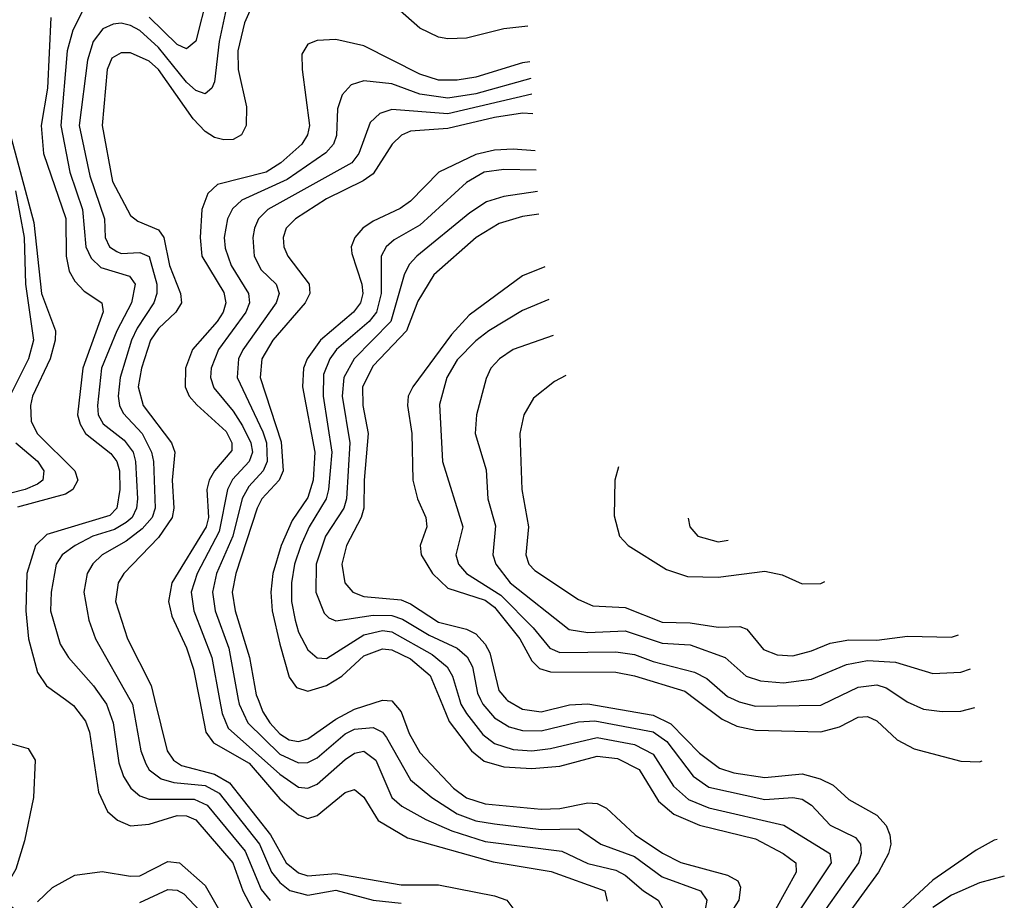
# Model space of a CAD drawing. Header units: inches. Extents: x 884549 to 1028252, y 526810 to 653624.
# Tile 1005 of 1056: x 1022312 to 1024423, y 629570 to 631457. Entities that reach past the tile are written whole.
import ezdxf

# ---------------------------------------------------------------- set-up
doc = ezdxf.new("R2010")
doc.units = ezdxf.units.IN
doc.header["$MEASUREMENT"] = 0
doc.layers.add('B0622', color=7, linetype='Continuous')
doc.layers.add('B0623', color=7, linetype='Continuous')

msp = doc.modelspace()

# ---------------------------------------------------------------- linework, layer by layer
at = {"layer": 'B0622', "color": 5}
for points, elevation in [([(1022250.3, 630000), (1022253.2, 629953.2), (1022270, 629918.9), (1022290, 629906.7), (1022330, 629895.4), (1022345.5, 629870), (1022341.8, 629790), (1022322.7, 629697.3), (1022303.6, 629636.4), (1022277.1, 629590), (1022276.8, 629570), (1022302.3, 629550)], 2380), ([(1022410.4, 630000), (1022427.6, 629987.6), (1022453.4, 629953.4), (1022461.8, 629930), (1022481.3, 629801.3), (1022500.1, 629760.1), (1022521.6, 629741.6), (1022550, 629729.7), (1022590, 629732.7), (1022650, 629751.3), (1022670, 629751), (1022690, 629742.5), (1022769.2, 629650), (1022790.3, 629590.3), (1022810, 629553.7)], 2420), ([(1022491, 630000), (1022498.2, 629990), (1022512.6, 629950), (1022524.4, 629864.4), (1022534.9, 629834.9), (1022550.3, 629810.3), (1022570, 629793.9), (1022590, 629786.5), (1022686.5, 629786.5), (1022713.9, 629773.9), (1022795.4, 629675.4), (1022830, 629593), (1022849.3, 629569.3)], 2440), ([(1022548.1, 630000), (1022553.8, 629990), (1022572, 629890), (1022582.3, 629862.3), (1022590, 629849.7), (1022615.6, 629830), (1022642.4, 629822.4), (1022710, 629816), (1022739.6, 629799.6), (1022826.6, 629690), (1022852.1, 629630), (1022870, 629607.8), (1022891, 629591), (1022930, 629580.7), (1022990, 629591.3), (1023070, 629569.9), (1023130, 629563.9)], 2460), ([(1022601.3, 630000), (1022628, 629890), (1022641.8, 629870), (1022658.7, 629858.7), (1022730, 629840.2), (1022761.8, 629821.8), (1022850.1, 629710.1), (1022883.7, 629650), (1022910, 629628.4), (1022930, 629622.1), (1022990, 629627), (1023130, 629603), (1023210, 629603), (1023330, 629579.4), (1023356.8, 629570), (1023371.8, 629550)], 2480), ([(1022697.7, 630000), (1022711.3, 629930), (1022727.6, 629907.6), (1022804, 629864), (1022870, 629787.6), (1022910, 629753.3), (1022930, 629745.4), (1022950, 629751.5), (1023010, 629801.1), (1023030, 629807), (1023050, 629790.8), (1023080.7, 629740.7), (1023143.5, 629703.5), (1023327.6, 629652.4), (1023451.7, 629631.8), (1023566.6, 629590), (1023572, 629568)], 2520), ([(1022740.7, 630000), (1022746.2, 629970), (1022758.8, 629938.8), (1022870, 629839.8), (1022910, 629812.1), (1022930, 629809.8), (1022950, 629818.4), (1023010, 629871.6), (1023030, 629885.1), (1023050, 629889.7), (1023075.5, 629870), (1023110, 629790), (1023131.2, 629771.2), (1023182.8, 629742.8), (1023238.7, 629718.7), (1023310, 629696), (1023474.8, 629674.8), (1023530, 629648.5), (1023590, 629634.2), (1023610, 629623.4), (1023649.8, 629589.8), (1023681.4, 629570), (1023692, 629550)], 2540), ([(1022780.6, 630000), (1022782.5, 629990), (1022801.4, 629950), (1022870, 629882.8), (1022910, 629864.3), (1022930, 629865.3), (1022950, 629875.3), (1023010, 629926.8), (1023030, 629936.8), (1023070, 629940.3), (1023089.8, 629929.8), (1023098.9, 629918.9), (1023150, 629827.7), (1023196, 629790), (1023250, 629755.2), (1023290, 629740.3), (1023330, 629733.4), (1023430, 629721.9), (1023510, 629722.8), (1023558, 629690), (1023630, 629664), (1023690, 629619.8), (1023771.9, 629590), (1023785.5, 629570), (1023781.7, 629550)], 2560), ([(1022823.3, 630000), (1022833.7, 629973.7), (1022848.7, 629950), (1022870, 629926.9), (1022890, 629913.7), (1022910, 629910.3), (1022930, 629916), (1022990, 629958.3), (1023030, 629979.1), (1023090, 629999), (1023110, 629997), (1023130, 629973.5), (1023147.5, 629927.5), (1023170, 629886.8), (1023242.1, 629810), (1023270, 629789.4), (1023310, 629776.6), (1023430, 629765), (1023470, 629766.2), (1023530, 629778.9), (1023550, 629777.5), (1023570, 629767), (1023631.8, 629710), (1023690.7, 629670.7), (1023730, 629651), (1023830, 629623.7), (1023851.9, 629611.9), (1023857.9, 629597.9), (1023853.7, 629570), (1023828.3, 629530)], 2580), ([(1023213.4, 630000), (1023232.9, 629952.9), (1023280.7, 629890), (1023308, 629868), (1023350, 629855.6), (1023410, 629852), (1023470, 629857.1), (1023550, 629878.7), (1023593.9, 629873.9), (1023640.1, 629850), (1023682.1, 629782.1), (1023714.4, 629754.4), (1023770, 629730.5), (1023890, 629701.6), (1023949.1, 629670), (1023976.5, 629650), (1023977.1, 629630), (1023910.5, 629510)], 2620), ([(1023255.2, 630000), (1023258.3, 629990), (1023269.8, 629970), (1023305.1, 629925.1), (1023330, 629905.7), (1023370, 629893.1), (1023410, 629890.4), (1023450, 629895.1), (1023550, 629918.4), (1023630, 629903.8), (1023670, 629883.2), (1023714.3, 629814.3), (1023746.1, 629786.1), (1023790, 629767.9), (1023950.7, 629730.7), (1024048.9, 629670), (1024051.7, 629650), (1023971.9, 629530)], 2640), ([(1023300.2, 630000), (1023304.9, 629990), (1023330, 629960.8), (1023361.8, 629941.8), (1023390, 629933.4), (1023430, 629932.7), (1023510, 629952.6), (1023545.5, 629954.5), (1023670, 629931.1), (1023699.6, 629910), (1023756.1, 629836.1), (1023790, 629812.5), (1023910, 629785.6), (1023970, 629790.1), (1023990, 629786.9), (1024010, 629774), (1024050, 629730.8), (1024104.1, 629704.1), (1024115, 629690), (1024116.5, 629670), (1024110.3, 629650), (1024025.7, 629530)], 2660), ([(1023356.1, 630000), (1023357.9, 629997.9), (1023390, 629979.1), (1023430, 629974), (1023491.2, 629988.8), (1023530, 629991.1), (1023670, 629966.4), (1023708.2, 629948.2), (1023770, 629884.8), (1023812.9, 629852.9), (1023843.2, 629843.2), (1023910, 629833.1), (1023990, 629840.5), (1024028.7, 629830), (1024056.6, 629816.6), (1024090, 629786.2), (1024150, 629752.5), (1024169.7, 629730), (1024178.1, 629710), (1024179.6, 629690), (1024174.8, 629670), (1024153.7, 629630), (1024080.6, 629530)], 2680), ([(1023762, 630000), (1023818, 629958), (1023850, 629943.2), (1023890, 629934.2), (1024030, 629930.6), (1024070, 629941.5), (1024110, 629962.1), (1024130, 629963.7), (1024150, 629954.6), (1024193.7, 629913.7), (1024230, 629894.4), (1024330, 629867.7), (1024370, 629866.9), (1024375.9, 629868.4)], 2720), ([(1023844, 630000), (1023854.8, 629994.8), (1023890, 629986.2), (1024030, 629988.3), (1024054.6, 630000)], 2740), ([(1024208.1, 630000), (1024215.3, 629995.3), (1024250, 629979.7), (1024290, 629974.3), (1024330, 629975.1), (1024359.8, 629982.8)], 2740), ([(1024407.9, 629700.2), (1024401.2, 629698.8), (1024362.6, 629677.4), (1024270, 629612.7), (1024201.9, 629550)], 2720), ([(1022350, 629566.7), (1022382.4, 629597.6), (1022430, 629624), (1022488.7, 629631.3), (1022550, 629621.2), (1022570, 629622.3), (1022630, 629652.7), (1022655, 629650), (1022710, 629601.9), (1022773.6, 629490)], 2380), ([(1024423.2, 629621.2), (1024370, 629607.2), (1024310, 629580.5), (1024270, 629554.5)], 2740), ([(1022570, 629565.2), (1022630, 629593), (1022650, 629591.3), (1022663.9, 629583.9), (1022710, 629535.4)], 2360)]:
    msp.add_lwpolyline(points, dxfattribs=dict(at, elevation=elevation))
at = {"layer": 'B0623', "color": 5}
for points, elevation in [([(1022756.9, 631490), (1022739.6, 631410), (1022730, 631324), (1022723.9, 631310), (1022710, 631298), (1022690, 631305.3), (1022670, 631323), (1022610, 631397.2), (1022570, 631433.4), (1022550, 631444.6), (1022530, 631449.4), (1022512.5, 631447.5), (1022490, 631437.4), (1022469.5, 631410.5), (1022457.5, 631370), (1022439.7, 631230), (1022462.4, 631122.4), (1022493.7, 631030), (1022495.7, 630990), (1022505, 630970), (1022520.2, 630960.2), (1022530, 630956), (1022570, 630958.2), (1022589.8, 630949.8), (1022605.8, 630890), (1022606, 630870), (1022599.8, 630850), (1022563.8, 630796.2), (1022551.8, 630770), (1022527.4, 630690), (1022522.9, 630650), (1022525.9, 630630), (1022534, 630614), (1022574.5, 630570), (1022594.9, 630530), (1022599.3, 630510), (1022602.7, 630410), (1022595.9, 630390), (1022574.4, 630365.6), (1022540.6, 630339.4), (1022489.2, 630310), (1022469, 630291), (1022456.5, 630270), (1022449.7, 630230), (1022460.6, 630170), (1022474.7, 630130), (1022548.1, 630000)], 2460), ([(1022714.8, 631510), (1022690, 631410.7), (1022670, 631394.3), (1022650, 631403.9), (1022590, 631462)], 2440), ([(1023401.8, 631442.7), (1023350, 631437), (1023270, 631417.3), (1023230, 631415.7), (1023210, 631419.5), (1023170, 631438.8), (1023110, 631491.4)], 2480), ([(1022446.2, 631473.8), (1022425.8, 631434.2), (1022414.1, 631390), (1022400.3, 631230), (1022419.8, 631130), (1022446.6, 631050), (1022454.1, 630970), (1022465.6, 630945.6), (1022486.2, 630926.2), (1022547.3, 630907.3), (1022559.8, 630890), (1022551.9, 630850), (1022520.5, 630790), (1022487.3, 630710), (1022478.7, 630630), (1022480.2, 630610), (1022490.8, 630590.8), (1022535.9, 630555.9), (1022555.2, 630530), (1022560.5, 630510), (1022564.4, 630430), (1022562.8, 630410), (1022552.9, 630390), (1022540.5, 630379.5), (1022515.4, 630364.6), (1022468.8, 630350), (1022431, 630330), (1022403.4, 630310), (1022390.5, 630290), (1022379.9, 630230), (1022378.5, 630190), (1022398.6, 630118.6), (1022416.4, 630090), (1022470, 630029.2), (1022491, 630000)], 2440), ([(1022811.5, 631488.5), (1022794.2, 631450), (1022779.7, 631390), (1022780.7, 631350), (1022798.4, 631270), (1022798, 631230), (1022788, 631210), (1022770, 631200.3), (1022750, 631199.1), (1022730, 631204.8), (1022710, 631217.2), (1022684.1, 631244.1), (1022610, 631350.5), (1022590, 631368.2), (1022550, 631385.6), (1022530, 631385.8), (1022510, 631374.5), (1022499.8, 631350), (1022488.9, 631230), (1022511.4, 631110), (1022550, 631037.5), (1022565.2, 631025.2), (1022610, 631006.3), (1022621.1, 630990), (1022633.2, 630930), (1022656.6, 630870), (1022658.8, 630850), (1022647.2, 630830), (1022610, 630795), (1022592.9, 630770), (1022573.4, 630710), (1022566.2, 630670), (1022577, 630630), (1022637.9, 630550), (1022644.8, 630530), (1022638.8, 630470), (1022642.3, 630410), (1022639.2, 630390), (1022610, 630347.6), (1022535.6, 630270), (1022523.5, 630250), (1022517.2, 630210), (1022543.5, 630130), (1022594, 630030), (1022601.3, 630000)], 2480), ([(1022378.7, 631461.3), (1022371.6, 631310), (1022358, 631230), (1022363.2, 631170), (1022410.7, 631030.7), (1022411.8, 630950), (1022418.3, 630918.3), (1022430, 630896.3), (1022450, 630875.5), (1022488.5, 630850), (1022491, 630831), (1022447.7, 630710), (1022436.3, 630610), (1022441.5, 630590), (1022453.4, 630570), (1022507.6, 630527.6), (1022520.5, 630510), (1022526.1, 630490), (1022527, 630450), (1022520.3, 630410), (1022505.5, 630394.5), (1022370, 630353.6), (1022346, 630330), (1022327.4, 630270), (1022325.5, 630190), (1022330.9, 630130), (1022350, 630058.2), (1022369.6, 630029.6), (1022410.4, 630000)], 2420), ([(1023406.2, 631366.5), (1023390, 631364.6), (1023290, 631334), (1023250, 631327.2), (1023210, 631327.3), (1023170, 631340.2), (1023050, 631400.9), (1022990, 631414.7), (1022950, 631412.5), (1022930, 631404.2), (1022917, 631383), (1022917.4, 631350), (1022933.3, 631230), (1022929.1, 631210), (1022916.7, 631190), (1022872.1, 631150), (1022840.3, 631130), (1022736.1, 631103.9), (1022715.4, 631084.6), (1022702.7, 631050), (1022698.9, 630990), (1022702.8, 630950), (1022750, 630872.4), (1022753.9, 630850), (1022748.3, 630830), (1022735.5, 630810), (1022682.8, 630750), (1022667.3, 630710), (1022666.6, 630670), (1022675.6, 630650), (1022691.8, 630631.8), (1022754.7, 630574.7), (1022766.8, 630550), (1022766.6, 630533.4), (1022729.8, 630490), (1022718.4, 630470), (1022713.5, 630450), (1022716.7, 630390), (1022712, 630370), (1022638, 630250), (1022631.3, 630210), (1022638.5, 630178.5), (1022670, 630110.8), (1022685.1, 630065.1), (1022697.7, 630000)], 2520), ([(1023408.3, 631330.8), (1023290, 631298.1), (1023230, 631288.9), (1023170, 631297.6), (1023110, 631319.7), (1023050, 631325.7), (1023022.9, 631317.1), (1023003.8, 631296.2), (1022993.8, 631266.2), (1022991.2, 631208.8), (1022984.7, 631190), (1022968.4, 631171.6), (1022885.9, 631114.1), (1022788.1, 631070), (1022768.4, 631051.6), (1022757.9, 631030), (1022750.7, 630990), (1022752.5, 630967.5), (1022765.4, 630930), (1022802.6, 630870), (1022804.5, 630850), (1022796.9, 630830), (1022738.4, 630750), (1022722.7, 630710), (1022721.4, 630690), (1022728.2, 630668.2), (1022770, 630618.1), (1022790, 630586.8), (1022807.9, 630550), (1022811.2, 630530), (1022804.3, 630510), (1022768.6, 630471.4), (1022757.4, 630450), (1022739.9, 630360.1), (1022692.6, 630270), (1022679.9, 630230), (1022685.8, 630190), (1022724.2, 630090), (1022740.7, 630000)], 2540), ([(1023410.1, 631297.5), (1023230, 631254.9), (1023110, 631264.4), (1023084.3, 631255.7), (1023063.5, 631236.5), (1023039.4, 631170), (1023024, 631150), (1022844.4, 631050), (1022823.8, 631030), (1022815.3, 631010), (1022811.7, 630990), (1022814.9, 630950), (1022830, 630921), (1022861.7, 630890), (1022868.6, 630870), (1022861.7, 630850), (1022790.7, 630749.3), (1022781.6, 630730), (1022778.1, 630690), (1022833.4, 630573.4), (1022841, 630550), (1022842.6, 630510), (1022834.4, 630490), (1022803.5, 630456.5), (1022789.2, 630430.8), (1022769.2, 630350), (1022734.4, 630270), (1022725.4, 630230), (1022731.3, 630190), (1022760.4, 630110), (1022780.6, 630000)], 2560), ([(1023412.6, 631255.3), (1023390, 631256.7), (1023330, 631247.4), (1023230, 631223.6), (1023150, 631217.7), (1023130.5, 631209.5), (1023110.8, 631190), (1023070, 631126.3), (1023048.7, 631111.3), (1022970, 631073), (1022903.7, 631030), (1022883.4, 631010), (1022877, 630990), (1022878.5, 630970), (1022887.1, 630950), (1022933.1, 630890), (1022934.4, 630870), (1022923.9, 630850), (1022854.6, 630770), (1022831.5, 630730), (1022827.9, 630690), (1022872.5, 630552.5), (1022876.7, 630490), (1022868.6, 630470), (1022831.3, 630430), (1022821.3, 630410), (1022775.4, 630270), (1022768, 630230), (1022773.8, 630190), (1022804.7, 630090), (1022819.4, 630010), (1022823.3, 630000)], 2580), ([(1022287, 631230), (1022342.6, 631022.6), (1022358.5, 630870), (1022389.1, 630790), (1022388.5, 630770), (1022377.2, 630730), (1022339.7, 630650), (1022335.5, 630630), (1022336.6, 630596.6), (1022349.2, 630570), (1022430.6, 630490), (1022437.1, 630470), (1022426.2, 630450), (1022410, 630440.3), (1022307.4, 630412.6)], 2380), ([(1023417.2, 631175.7), (1023370, 631179.7), (1023330, 631177), (1023290, 631168.1), (1023210.6, 631130), (1023150, 631067.9), (1023127.8, 631052.2), (1023070, 631025.4), (1023047.6, 631010), (1023030.9, 630990), (1023023.1, 630970), (1023024.2, 630955.8), (1023045.9, 630890), (1023047.7, 630870), (1023042.9, 630850), (1023027.5, 630830), (1022957.4, 630770), (1022928.3, 630730), (1022920.3, 630710), (1022918.6, 630670), (1022945.2, 630530), (1022941.5, 630470), (1022930, 630432.8), (1022896.6, 630383.4), (1022872.7, 630330), (1022855.1, 630270), (1022850.9, 630230), (1022853.6, 630190), (1022870, 630118.6), (1022890, 630047.7), (1022905.6, 630025.6), (1022930, 630017.9), (1022970, 630030.3), (1023002.6, 630050), (1023050, 630093.5), (1023090, 630108.5), (1023110, 630106.3), (1023150, 630087.2), (1023191.9, 630051.9), (1023213.4, 630000)], 2620), ([(1023419.6, 631134.3), (1023350, 631135.9), (1023307.8, 631130), (1023270, 631108.2), (1023170, 631016.4), (1023114.7, 630985.3), (1023097.7, 630970), (1023087.5, 630950), (1023087.2, 630870), (1023076.9, 630830), (1023061.1, 630810), (1022991.7, 630750), (1022977, 630730), (1022963.7, 630696.3), (1022962.9, 630650), (1022981.5, 630530), (1022974.4, 630450), (1022969.4, 630430), (1022932.7, 630370), (1022914.6, 630330), (1022901.5, 630290), (1022894.7, 630250), (1022894.9, 630210), (1022902.6, 630170), (1022910, 630144.6), (1022930, 630106.6), (1022950, 630089.3), (1022970, 630088.3), (1023050, 630138.6), (1023090, 630147.8), (1023110, 630144.9), (1023196.7, 630096.7), (1023229, 630070), (1023240.2, 630050), (1023255.2, 630000)], 2640), ([(1022302.9, 631090), (1022321.7, 630990), (1022324.5, 630890), (1022341.4, 630770), (1022330.8, 630730), (1022290.8, 630650)], 2360), ([(1023422.2, 631088.8), (1023350, 631077.9), (1023313.2, 631066.8), (1023277.3, 631042.7), (1023163.3, 630950), (1023147.4, 630932.6), (1023136.7, 630910), (1023108, 630810), (1023029, 630730), (1023007.3, 630690), (1023003.5, 630650), (1023020.1, 630550), (1023013.1, 630430), (1023007.1, 630410), (1022967.7, 630350), (1022947.9, 630290), (1022947.2, 630230), (1022964.9, 630184.9), (1022974.9, 630174.9), (1022990, 630169), (1023070, 630180.8), (1023110, 630180.1), (1023132.6, 630172.6), (1023190, 630138.2), (1023250.2, 630110.2), (1023271.4, 630091.4), (1023282.9, 630070), (1023293.9, 630013.9), (1023300.2, 630000)], 2660), ([(1023425, 631039.9), (1023390, 631035.4), (1023340.1, 631019.9), (1023291, 630990), (1023200.1, 630910), (1023166, 630854), (1023141.5, 630790), (1023070, 630714.9), (1023047, 630670), (1023047.5, 630630), (1023059.6, 630570), (1023050.6, 630470), (1023050.3, 630410), (1023044.4, 630390), (1023012.5, 630330), (1023002.9, 630290), (1023009.3, 630250), (1023026.1, 630230), (1023050, 630221), (1023130, 630213.8), (1023150, 630205.4), (1023210, 630166.2), (1023270, 630150.7), (1023290, 630140.6), (1023310, 630119), (1023320, 630100), (1023339.6, 630019.6), (1023356.1, 630000)], 2680), ([(1023437.8, 630927.6), (1023390, 630907.7), (1023276.1, 630823.9), (1023237.8, 630782.2), (1023154.9, 630670), (1023145.2, 630650), (1023143.5, 630630), (1023153.2, 630570), (1023154.7, 630470), (1023165.2, 630430), (1023182.9, 630390), (1023184.9, 630370), (1023170.5, 630330), (1023172.9, 630310), (1023197, 630270), (1023230, 630238.8), (1023310, 630212.8), (1023330, 630197.8), (1023384.5, 630130), (1023410, 630082.9), (1023426.7, 630066.7), (1023450, 630059.3), (1023590, 630058.7), (1023630, 630050.7), (1023738, 630018), (1023762, 630000)], 2720), ([(1023446.3, 630857.6), (1023390, 630833.5), (1023317.9, 630790), (1023290, 630768.9), (1023250, 630727.8), (1023228.2, 630690), (1023212, 630632), (1023218.8, 630510), (1023262.1, 630370), (1023247.4, 630310), (1023252.6, 630290), (1023270.1, 630270), (1023343.6, 630223.6), (1023413.4, 630153.4), (1023448.7, 630110), (1023470, 630100.7), (1023590, 630102.1), (1023630, 630096.6), (1023670, 630081.3), (1023758.7, 630058.7), (1023785.1, 630045.1), (1023830, 630006.9), (1023844, 630000)], 2740), ([(1023456.2, 630780.2), (1023370, 630750.3), (1023341.2, 630730), (1023322.5, 630710), (1023312.2, 630687.8), (1023291.5, 630610), (1023288.4, 630570), (1023312.4, 630492.4), (1023316.1, 630430), (1023332.1, 630372.1), (1023326.7, 630310), (1023333.3, 630290), (1023363.4, 630250), (1023490.3, 630150.3), (1023530, 630144), (1023610, 630147.5), (1023690, 630121.2), (1023750, 630117.2), (1023825, 630090), (1023869.5, 630050), (1023900.3, 630040.3), (1023950, 630036.1), (1024010, 630043.9), (1024085.1, 630074.9), (1024130, 630083.5), (1024190, 630079.9), (1024270, 630055.8), (1024330, 630058.7), (1024351.1, 630066.1)], 2760), ([(1023483.3, 630694.1), (1023458.5, 630681.5), (1023413.8, 630646.2), (1023393.1, 630610), (1023384.5, 630570), (1023388.9, 630450), (1023402.9, 630370), (1023397.6, 630310), (1023403.9, 630290), (1023416.5, 630276.5), (1023510, 630214.4), (1023540.8, 630200.8), (1023610, 630197.5), (1023690, 630166), (1023750, 630164.2), (1023810, 630155.2), (1023856.4, 630156.4), (1023871.2, 630151.2), (1023907.2, 630107.2), (1023935.9, 630095.9), (1023970, 630093.8), (1024010, 630104.1), (1024050, 630120.6), (1024090, 630128), (1024150, 630127.5), (1024216, 630136), (1024310, 630133.5), (1024324.7, 630138.9)], 2780), ([(1022303.5, 630550), (1022350, 630510.6), (1022363.6, 630490), (1022361.6, 630470), (1022350, 630461.9), (1022323.7, 630450), (1022264.8, 630435.2)], 2360), ([(1023596, 630498.4), (1023588.3, 630470), (1023586.6, 630393.4), (1023598.5, 630350), (1023616.6, 630330), (1023698.9, 630278.9), (1023743.9, 630263.9), (1023810, 630262.3), (1023910, 630274.9), (1023947.1, 630267.1), (1023990, 630248.1), (1024030, 630248.7), (1024038.1, 630252.9)], 2820), ([(1023745.5, 630388.7), (1023749.2, 630370), (1023766.3, 630350), (1023810, 630337.9), (1023831.2, 630341.8)], 2840), ([(1024054.6, 630000), (1024110, 630026.5), (1024150, 630031.9), (1024170, 630025.3), (1024208.1, 630000)], 2740)]:
    msp.add_lwpolyline(points, dxfattribs=dict(at, elevation=elevation))

doc.saveas('drawing.dxf')
